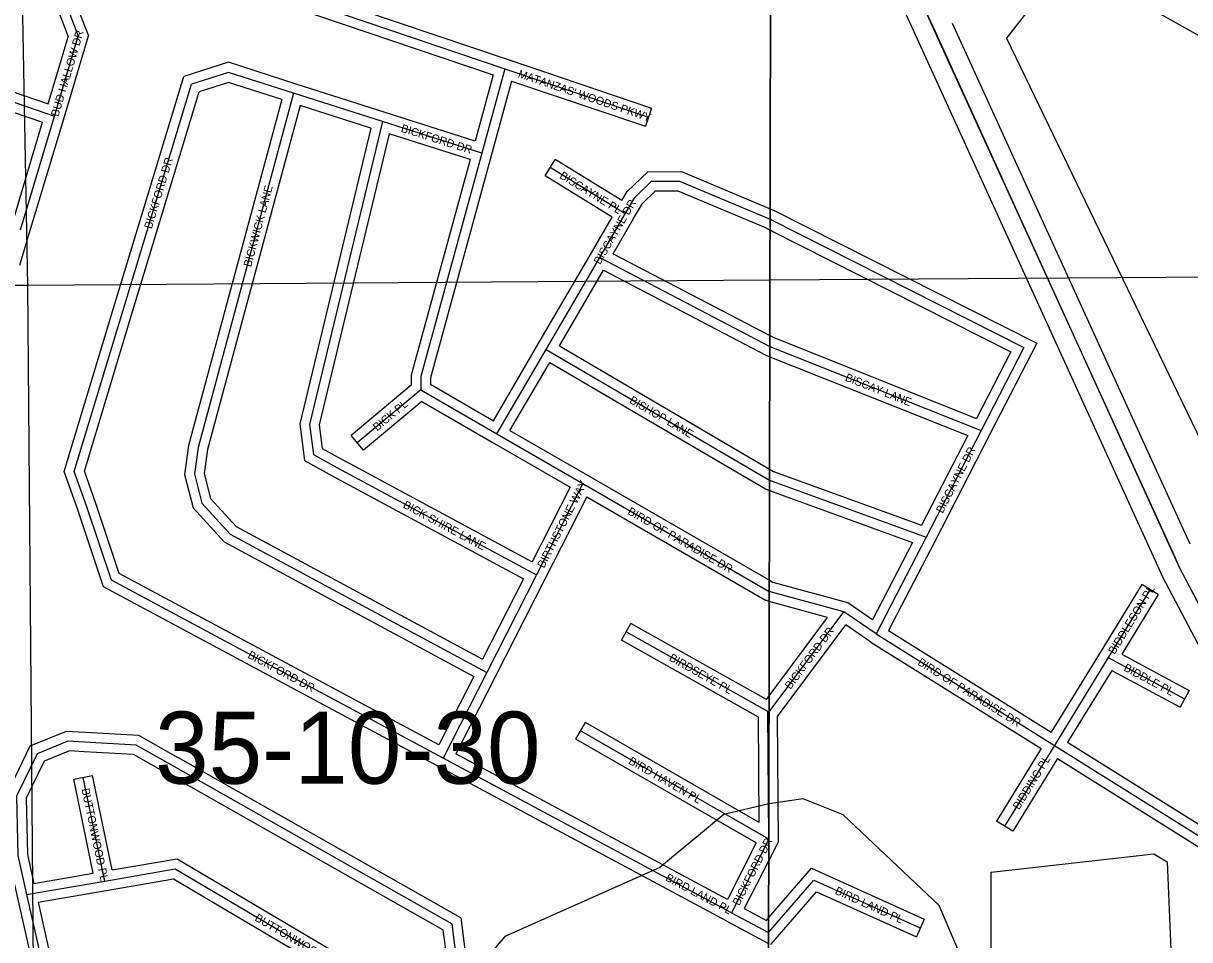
# Model space of a CAD drawing. Extents: x 457167 to 656239, y 1787309 to 1969297.
# Drawn here: x 574451 to 578095, y 1911582 to 1914444 of the extents above; entities that cross this region are included whole.
import ezdxf

# ---------------------------------------------------------------- set-up
doc = ezdxf.new("R2010")
doc.units = 0
for name, color, linetype in [('Level 1', 7, 'Continuous'), ('Level 13', 7, 'Continuous'), ('Level 14', 7, 'Continuous'), ('Level 2', 7, 'Continuous'), ('Level 31', 7, 'Continuous'), ('Level 32', 7, 'Continuous'), ('Level 34', 7, 'Continuous'), ('Level 5', 7, 'Continuous'), ('Level 63', 7, 'Continuous'), ('Level 7', 7, 'Continuous'), ('Level 8', 7, 'Continuous')]:
    doc.layers.add(name, color=color, linetype=linetype)

msp = doc.modelspace()

# ---------------------------------------------------------------- linework, layer by layer
at = {"layer": 'Level 1'}
for p, q in [((574465.56, 1913625.261), (574367.915, 1918887.351)), ((579691.072, 1913661.836), (576783.949, 1913641.498)), ((574465.56, 1913625.261), (569165.791, 1913613.141)), ((576783.95, 1913641.498), (574465.56, 1913625.261)), ((574508.155, 1908512.577), (574465.56, 1913625.261))]:
    msp.add_line(p, q, dxfattribs=at)
at = {"layer": 'Level 13'}
for p, q in [((577299.805, 1914418.602), (577242.231, 1914544.546)), ((578041.967, 1912791.538), (577299.805, 1914418.602))]:
    msp.add_line(p, q, dxfattribs=at)
msp.add_lwpolyline([(578330.566, 1912191.644), (578288.875, 1912316.826), (578064.429, 1912742.398), (578041.967, 1912791.538)], dxfattribs=at)
at = {"layer": 'Level 14'}
for p, q in [((577245.237, 1914393.656), (577187.663, 1914519.599)), ((578096.558, 1912816.438), (577354.396, 1914443.502)), ((577987.378, 1912766.637), (577245.216, 1914393.701))]:
    msp.add_line(p, q, dxfattribs=at)
msp.add_lwpolyline([(578275.721, 1912166.436), (578233.505, 1912293.192), (578010.565, 1912715.91), (577987.398, 1912766.594)], dxfattribs=at)
at = {"layer": 'Level 31'}
for p, q in [((572774.549, 1914756.523), (574548.528, 1914154.014)), ((575080.256, 1914597.946), (575955.83, 1914301.853)), ((574548.528, 1914154.014), (574622.81, 1914402.946)), ((575955.83, 1914301.853), (575883.75, 1914037.64)), ((575955.83, 1914301.853), (576404.58, 1914150.335)), ((574761.717, 1913544.805), (574976.53, 1914253.802)), ((575572.819, 1914136.498), (575294.921, 1914225.106)), ((574442.228, 1913798.605), (574548.528, 1914154.014)), ((575883.75, 1914037.64), (575572.819, 1914136.498)), ((576331.785, 1913848.667), (576097.545, 1913992.812)), ((576252.354, 1913712.109), (576331.785, 1913848.667)), ((576084.876, 1913425.191), (576252.354, 1913712.109)), ((574610.285, 1913044.401), (574761.717, 1913544.805)), ((576783.508, 1913434.585), (577443.351, 1913171.726)), ((575930.479, 1913161.521), (576084.876, 1913425.191)), ((575693.043, 1913299.13), (575494.676, 1913133.011)), ((575693.043, 1913299.13), (575930.479, 1913161.521)), ((575930.479, 1913161.521), (576199.026, 1913006.391)), ((577443.351, 1913171.726), (577271.971, 1912838.994)), ((575457.292, 1913042.182), (576054.115, 1912721.245)), ((576199.026, 1913006.391), (576054.115, 1912721.245)), ((576199.026, 1913006.391), (576781.837, 1912669.496)), ((576782.614, 1913016.761), (577271.971, 1912838.994)), ((577271.971, 1912838.994), (577115.273, 1912536.414)), ((575762.377, 1912149.138), (574726.181, 1912704.866)), ((576054.115, 1912721.245), (575898.99, 1912416.482)), ((576781.871, 1912669.486), (576781.837, 1912669.496)), ((577014.35, 1912605.722), (576781.87, 1912669.486)), ((577971.164, 1912675.686), (577840.723, 1912462.503)), ((576781.064, 1912292.811), (577014.35, 1912605.722)), ((577115.273, 1912536.414), (577014.35, 1912605.722)), ((576777.605, 1912294.688), (576334.695, 1912543.545)), ((577115.273, 1912536.414), (577672.328, 1912188.674)), ((577840.723, 1912462.503), (577672.328, 1912188.674)), ((577840.723, 1912462.503), (578079.46, 1912333.996)), ((575898.99, 1912416.482), (575762.377, 1912149.138)), ((576780.18, 1911895.666), (576777.605, 1912294.688)), ((576781.03, 1912292.763), (576777.605, 1912294.688)), ((576781.03, 1912292.763), (576781.065, 1912292.811)), ((576780.18, 1911895.666), (576192.274, 1912233.664)), ((574803.555, 1912189.413), (574642.75, 1912198.494)), ((574920.691, 1912123.336), (574803.555, 1912189.413)), ((577672.328, 1912188.674), (577517.008, 1911936.272)), ((575790.176, 1911630.885), (574920.691, 1912123.336)), ((576663.676, 1911666.093), (575762.377, 1912149.138)), ((574705.365, 1911764.892), (574638.059, 1912088.683)), ((576780.18, 1911895.666), (576663.676, 1911666.093)), ((574461.171, 1911722.884), (574705.365, 1911764.892)), ((574461.171, 1911722.884), (574510.587, 1911503.135)), ((576663.676, 1911666.093), (576779.555, 1911604.026)), ((576779.555, 1911604.026), (576779.592, 1911604.068))]:
    msp.add_line(p, q, dxfattribs=at)
for points in [[(572871.805, 1915041.401), (574581.413, 1914511.039), (574622.81, 1914402.946)], [(575294.921, 1914225.106), (575091.978, 1914290.278), (574976.53, 1914253.802)], [(575294.921, 1914225.106), (574996.927, 1913118.826), (574985.622, 1913036.303), (575009.26, 1912945.341), (575097.405, 1912848.418), (575898.99, 1912416.482)], [(575572.819, 1914136.498), (575345.105, 1913191.156), (575357.296, 1913097.311), (575430.626, 1913056.422), (575457.292, 1913042.182)], [(575883.75, 1914037.64), (575693.132, 1913340.221), (575693.043, 1913299.13)], [(576331.785, 1913848.667), (576361.453, 1913899.877), (576414.002, 1913950.311), (576501.721, 1913950.85), (576784.325, 1913831.696), (576784.358, 1913831.679)], [(576784.357, 1913831.679), (577577.069, 1913431.082), (577443.351, 1913171.726)], [(576252.354, 1913712.109), (576783.475, 1913434.598), (576783.509, 1913434.585)], [(576084.876, 1913425.191), (576782.58, 1913016.773), (576782.615, 1913016.761)], [(574726.181, 1912704.866), (574649.453, 1912933.766), (574610.285, 1913044.401)], [(574642.75, 1912198.494), (574590.314, 1912201.518), (574493.923, 1912162.456), (574430.064, 1912029.868), (574433.787, 1911844.401), (574461.171, 1911722.884)], [(577672.328, 1912188.674), (578332.237, 1911776.36), (578788.125, 1910915.386)], [(574705.365, 1911764.892), (574925.71, 1911802.956), (575688.499, 1911352.555)], [(576779.591, 1911604.068), (576921.343, 1911768.087), (577253.481, 1911618.282)], [(575790.176, 1911630.885), (575799.546, 1911554.863), (575773.336, 1911486.919), (575688.499, 1911352.555)]]:
    msp.add_lwpolyline(points, dxfattribs=at)
at = {"layer": 'Level 32'}
for p, q in [((572812.649, 1914775.266), (574528.686, 1914192.436)), ((572793.232, 1914718.493), (574511.5, 1914134.906)), ((575089.866, 1914626.366), (575965.441, 1914330.272)), ((575070.646, 1914569.526), (575919.451, 1914282.486)), ((574528.686, 1914192.436), (574591.145, 1914401.746)), ((574577.276, 1914145.435), (574654.475, 1914404.146)), ((575965.428, 1914330.277), (576414.177, 1914178.759)), ((574733.005, 1913553.504), (574952.407, 1914277.642)), ((575919.451, 1914282.486), (575863.039, 1914075.705)), ((574790.43, 1913536.106), (575000.655, 1914229.961)), ((575581.932, 1914165.081), (575304.035, 1914253.688)), ((575976.395, 1914263.244), (575912.693, 1914029.743)), ((575976.395, 1914263.244), (576394.984, 1914121.91)), ((575537.118, 1914116.392), (575315.724, 1914186.983)), ((575863.039, 1914075.705), (575581.909, 1914165.088)), ((576414.177, 1914178.759), (576394.984, 1914121.91)), ((574422.33, 1913836.772), (574511.5, 1914134.906)), ((574470.971, 1913790.007), (574577.271, 1914145.416)), ((575847.22, 1914017.773), (575594.44, 1914098.142)), ((576081.823, 1913967.261), (576113.269, 1914018.362)), ((576321.271, 1913890.363), (576113.269, 1914018.362)), ((576291.139, 1913838.454), (576081.823, 1913967.261)), ((576226.421, 1913727.193), (576291.139, 1913838.454)), ((576294.071, 1913724.16), (576357.718, 1913833.582)), ((574440.22, 1913687.841), (574470.956, 1913789.957)), ((576058.967, 1913440.315), (576226.445, 1913727.232)), ((576294.07, 1913724.16), (576783.58, 1913468.392)), ((576125.892, 1913435.945), (576263.833, 1913672.261)), ((574578.72, 1913043.666), (574733.003, 1913553.494)), ((574641.851, 1913045.132), (574790.432, 1913536.116)), ((575919.683, 1913202.452), (576058.988, 1913440.351)), ((576125.891, 1913435.945), (576782.689, 1913051.472)), ((576783.439, 1913402.32), (577401.549, 1913156.084)), ((575971.618, 1913172.402), (576095.609, 1913384.146)), ((575663.074, 1913313.162), (575475.415, 1913156.011)), ((575723.081, 1913316.395), (575919.682, 1913202.452)), ((575696.189, 1913262.631), (575513.938, 1913110.01)), ((575696.189, 1913262.631), (575915.436, 1913135.564)), ((575971.618, 1913172.402), (576214.033, 1913032.369)), ((575513.938, 1913110.01), (575475.415, 1913156.011)), ((577401.55, 1913156.083), (577257.394, 1912876.207)), ((577470.022, 1913157.988), (577298.641, 1912825.256)), ((575915.473, 1913135.542), (576159.4, 1912994.635)), ((575471.501, 1913068.605), (576041.282, 1912762.209)), ((576214.04, 1913032.365), (576781.945, 1912704.085)), ((575443.084, 1913015.759), (576014.074, 1912708.713)), ((576159.4, 1912994.635), (576041.282, 1912762.209)), ((576211.427, 1912964.571), (576080.861, 1912707.652)), ((576211.427, 1912964.571), (576770.173, 1912641.586)), ((576782.545, 1912984.868), (577229.624, 1912822.459)), ((577229.624, 1912822.458), (577104.254, 1912580.374)), ((577298.611, 1912825.197), (577154.646, 1912547.201)), ((575749.589, 1912190.04), (574750.847, 1912725.681)), ((576014.075, 1912708.712), (575886.185, 1912457.46)), ((576080.852, 1912707.636), (575925.726, 1912402.873)), ((576781.944, 1912704.085), (576793.502, 1912697.404)), ((575748.198, 1912122.699), (574701.518, 1912684.05)), ((577027.164, 1912633.316), (576793.503, 1912697.404)), ((577945.575, 1912691.343), (577815.133, 1912478.161)), ((577996.755, 1912660.027), (577945.575, 1912691.343)), ((576781.805, 1912638.395), (576770.172, 1912641.586)), ((576964.029, 1912588.416), (576781.804, 1912638.395)), ((577104.255, 1912580.374), (577027.165, 1912633.316)), ((577996.755, 1912660.027), (577882.863, 1912473.891)), ((576320, 1912517.39), (576349.39, 1912569.699)), ((576772.739, 1912331.833), (576349.39, 1912569.699)), ((576781.172, 1912343.146), (576964.029, 1912588.415)), ((576807.71, 1912278.356), (577021.155, 1912564.656)), ((577098.83, 1912511.311), (577021.155, 1912564.656)), ((576747.717, 1912277.068), (576320, 1912517.39)), ((577154.646, 1912547.201), (577662.594, 1912230.116)), ((577098.831, 1912511.311), (577631.156, 1912179.008)), ((577815.168, 1912478.218), (577662.594, 1912230.116)), ((577882.863, 1912473.891), (578093.68, 1912360.412)), ((577851.442, 1912422.662), (577713.489, 1912198.332)), ((577851.442, 1912422.661), (578065.242, 1912307.578)), ((575858.92, 1912403.995), (575749.589, 1912190.04)), ((575925.705, 1912402.831), (575802.479, 1912161.683)), ((576772.739, 1912331.833), (576781.173, 1912343.146)), ((578093.68, 1912360.412), (578065.242, 1912307.578)), ((576749.843, 1911947.711), (576747.717, 1912277.068)), ((576810.227, 1911888.579), (576807.71, 1912278.356)), ((574812.216, 1912218.971), (574644.442, 1912228.446)), ((576177.321, 1912207.655), (576207.227, 1912259.672)), ((576749.843, 1911947.711), (576207.227, 1912259.672)), ((574935.431, 1912149.466), (574812.215, 1912218.972)), ((576740.541, 1911883.849), (576177.321, 1912207.655)), ((574794.895, 1912159.853), (574641.059, 1912168.541)), ((574905.952, 1912097.206), (574794.896, 1912159.852)), ((576650.808, 1911707.027), (575802.479, 1912161.683)), ((577631.156, 1912179.008), (577491.458, 1911951.995)), ((575818.104, 1911649.545), (574935.476, 1912149.441)), ((576649.505, 1911639.65), (575748.206, 1912122.695)), ((577682.049, 1912147.226), (577542.558, 1911920.548)), ((574608.686, 1912082.577), (574667.432, 1912094.789)), ((574669.672, 1911789.192), (574608.686, 1912082.577)), ((574728.836, 1911799.391), (574667.432, 1912094.789)), ((575762.25, 1911612.223), (574905.907, 1912097.231)), ((577542.558, 1911920.548), (577491.458, 1911951.995)), ((576740.541, 1911883.848), (576650.808, 1911707.026)), ((576810.226, 1911888.58), (576780.073, 1911829.161)), ((576780.074, 1911829.161), (576703.71, 1911678.684)), ((574484.174, 1911757.281), (574669.673, 1911789.192)), ((574431.902, 1911716.302), (574481.319, 1911496.552)), ((574497.366, 1911698.669), (574710.45, 1911735.326)), ((574497.366, 1911698.668), (574533.981, 1911535.844)), ((576703.71, 1911678.683), (576772.557, 1911641.807)), ((576772.556, 1911641.807), (576779.69, 1911650.062)), ((577265.814, 1911645.63), (577241.147, 1911590.935)), ((576649.511, 1911639.646), (576779.519, 1911570.011))]:
    msp.add_line(p, q, dxfattribs=at)
for points in [[(572880.693, 1915070.054), (574604.218, 1914535.376), (574654.476, 1914404.146)], [(572890.774, 1915004.104), (574558.608, 1914486.702), (574591.144, 1914401.746)], [(575304.094, 1914253.67), (575092.051, 1914321.764), (574952.407, 1914277.641)], [(575258.514, 1914205.287), (575091.904, 1914258.792), (575000.655, 1914229.961)], [(575258.514, 1914205.286), (574967.463, 1913124.786), (574955.095, 1913034.499), (574982.086, 1912930.631), (575078.66, 1912824.441), (575858.919, 1912403.995)], [(575315.723, 1914186.984), (575026.391, 1913112.864), (575016.15, 1913038.108), (575036.435, 1912960.05), (575116.15, 1912872.396), (575886.185, 1912457.461)], [(575537.118, 1914116.392), (575314.641, 1913192.791), (575329.492, 1913078.465), (575416.254, 1913030.086), (575443.16, 1913015.718)], [(575594.439, 1914098.142), (575375.57, 1913189.522), (575385.1, 1913116.156), (575444.998, 1913082.758), (575471.424, 1913068.646)], [(575847.219, 1914017.773), (575663.14, 1913344.278), (575663.074, 1913313.161)], [(575912.689, 1914029.73), (575723.124, 1913336.162), (575723.081, 1913316.396)], [(576321.271, 1913890.363), (576337.62, 1913918.586), (576401.858, 1913980.237), (576507.699, 1913980.888), (576784.428, 1913864.211)], [(576357.744, 1913833.628), (576385.286, 1913881.169), (576426.146, 1913920.385), (576495.744, 1913920.811), (576771.718, 1913804.453), (576784.286, 1913798.101)], [(576784.427, 1913864.211), (576796.933, 1913858.938), (577617.595, 1913444.217), (577470.016, 1913157.977)], [(576784.285, 1913798.101), (577536.544, 1913417.948), (577429.163, 1913209.671)], [(576263.834, 1913672.261), (576770.945, 1913407.296), (576783.44, 1913402.32)], [(576783.579, 1913468.392), (576796.005, 1913461.9), (577429.163, 1913209.671)], [(576095.609, 1913384.146), (576769.776, 1912989.506), (576782.546, 1912984.868)], [(574701.519, 1912684.05), (574621.088, 1912923.991), (574578.719, 1913043.666)], [(574750.846, 1912725.681), (574677.817, 1912943.541), (574641.852, 1913045.132)], [(576782.688, 1913051.472), (576795.384, 1913044.041), (577257.394, 1912876.207)], [(574644.477, 1912228.445), (574585.303, 1912231.858), (574471.921, 1912185.911), (574399.925, 1912036.43), (574403.854, 1911840.766), (574431.905, 1911716.288)], [(577713.488, 1912198.332), (578354.974, 1911797.528), (578814.638, 1910929.425)], [(574641.023, 1912168.543), (574595.325, 1912171.178), (574515.925, 1912139.002), (574460.202, 1912023.306), (574463.721, 1911848.037), (574484.174, 1911757.281)], [(577682.049, 1912147.226), (578309.499, 1911755.191), (578750.743, 1910921.875)], [(574728.836, 1911799.391), (574931.469, 1911834.396), (575678.679, 1911393.193)], [(576779.689, 1911650.062), (576913.277, 1911804.636), (577265.814, 1911645.63)], [(574710.47, 1911735.329), (574919.951, 1911771.516), (575646.616, 1911342.445)], [(576786.554, 1911566.242), (576929.409, 1911731.539), (577241.147, 1911590.935)], [(575818.104, 1911649.545), (575830.241, 1911551.076), (575800.27, 1911473.383), (575713.866, 1911336.538)], [(575762.25, 1911612.223), (575768.851, 1911558.651), (575746.402, 1911500.455), (575678.679, 1911393.193)]]:
    msp.add_lwpolyline(points, dxfattribs=at)
at = {"layer": 'Level 5'}
msp.add_lwpolyline([(577590.506, 1911208.566), (577473.834, 1911233.706), (577474.417, 1911792.239), (577982.993, 1911850.043), (578024.644, 1911825.003), (578049.042, 1911249.759), (578024.032, 1911224.778), (577590.506, 1911208.566)], close=True, dxfattribs=at)
at = {"layer": 'Level 63'}
for points in [[(536942.563, 1878385.707), (576708.29, 1878279.4), (576805.546, 1923734.416), (537088.612, 1923840.983), (536942.563, 1878385.707)], [(576708.289, 1878279.4), (616473.709, 1878215.526), (616521.962, 1923670.374), (576805.545, 1923734.416), (576708.289, 1878279.4)]]:
    msp.add_lwpolyline(points, dxfattribs=at)
at = {"layer": 'Level 7'}
for p, q in [((576781.948, 1912006.077), (576780.45, 1912005.73)), ((576780.451, 1912005.661), (576778.859, 1912005.417))]:
    msp.add_line(p, q, dxfattribs=at)
for points in [[(578198.525, 1914363.111), (577856.959, 1914555.204), (577715.247, 1914555.364), (577606.806, 1914505.441), (577523.316, 1914397.169), (578130.53, 1913137.731)], [(580203.384, 1910417.857), (580044.991, 1910418.016), (579736.646, 1910510.046), (579561.554, 1910460.225), (579286.135, 1910160.406), (579252.656, 1910027.052), (579227.261, 1909660.294), (579185.383, 1909501.93), (578968.413, 1909268.743), (578734.96, 1909235.661), (578443.324, 1909369.332), (578176.789, 1909569.696), (577993.584, 1909761.63), (577860.469, 1910011.885), (577785.793, 1910337.072), (577752.482, 1910370.443), (577710.969, 1910545.577), (577486.499, 1911112.68), (577420.164, 1911437.857), (577312.059, 1911688.082), (577012.241, 1911971.848), (576887.259, 1912021.998), (576780.45, 1912005.661)], [(576780.451, 1912005.73), (576640.126, 1911973.185), (576439.505, 1911807.118), (575955.308, 1911591.906), (575779.587, 1911384.05), (575779.398, 1911325.698), (575870.831, 1911250.377), (576162.706, 1911274.472), (576287.65, 1911240.703), (576395.633, 1911123.661), (576469.639, 1910806.625), (576569.153, 1910647.932), (576693.906, 1910547.471), (576726.241, 1910238.934), (576599.825, 1909805.832), (576574.415, 1909689.219), (576773.772, 1909463.486)]]:
    msp.add_lwpolyline(points, dxfattribs=at)
at = {"layer": 'Level 8'}
msp.add_lwpolyline([(580167.522, 1908987.372), (580043.517, 1909254.378), (579826.509, 1909596.386), (579818.509, 1909655.386), (579585.501, 1910022.394), (579569.499, 1910097.396), (579444.496, 1910264.399), (578820.473, 1911373.423), (578330.455, 1912191.44), (578288.454, 1912316.443), (578064.445, 1912742.451), (578042.444, 1912791.453), (577299.413, 1914418.488), (577242.41, 1914544.491), (577450.412, 1914619.494), (579402.426, 1915482.525), (579711.428, 1915649.531), (581203.445, 1915779.541)], dxfattribs=at)

# ---------------------------------------------------------------- texts
at = {"layer": 'Level 2'}
msp.add_text('35-10-30', height=225, dxfattribs=at).set_placement((574862.851, 1912068.865))
at = {"layer": 'Level 34'}
for s, rotation, p in [('BUD HALLOW DR', 73.384025, (574560.495, 1914150.409)), ("MATANZAS' WOODS PKWY", 341.342425, (575994.774, 1914275.512)), ('BICKFORD DR', 342.361508, (575629.047, 1914105.506)), ('BICKFORD DR', 73.143347, (574852.043, 1913799.825)), ('BISCAYNE PL', 328.392447, (576124.423, 1913961.596)), ('BICKWICK LANE', 74.923497, (575162.633, 1913680.857)), ('BISCAYNE DR', 59.813947, (576252.99, 1913688.344)), ('BISCAY LANE', 338.279197, (577016.619, 1913328.266)), ('BICK PL', 39.942772, (575556.608, 1913168.572)), ('BISHOP LANE', 329.655725, (576342.608, 1913259.84)), ('BISCAYNE DR', 62.747458, (577323.343, 1912911.436)), ('BIRTHSTONE WAY', 63.059703, (576077.781, 1912740.227)), ('BICK SHIRE LANE', 331.7305, (575635.358, 1912932.238)), ('BIRD OF PARADISE DR', 329.969153, (576336.929, 1912912.241)), ('BIDDLESON PL', 58.537364, (577860.384, 1912470.69)), ('BICKFORD DR', 53.293411, (576847.845, 1912361.475)), ('BICKFORD DR', 331.793972, (575150.107, 1912463.326)), ('BIRDSEYE PL', 330.669081, (576466.48, 1912455.161)), ('BIRD OF PARADISE DR', 328.025497, (577242.906, 1912442.004)), ('BIDDLE PL', 331.707142, (577886.774, 1912423.518)), ('BIRD HAVEN PL', 330.104008, (576339.88, 1912132.676)), ('BIDDING PL', 58.392231, (577561.982, 1911985.509)), ('BUTTONWOOD PL', 281.741961, (574632.937, 1912051.91)), ('BICKFORD DR', 63.092367, (576687.748, 1911685.909)), ('BIRD LAND PL', 331.824642, (576455.171, 1911767.696)), ('BIRD LAND PL', 335.722975, (576984.943, 1911725.689)), ('BUTTONWOOD LANE', 329.438986, (575172.196, 1911642.899))]:
    msp.add_text(s, height=25, rotation=rotation, dxfattribs=at).set_placement(p)

doc.saveas('drawing.dxf')
